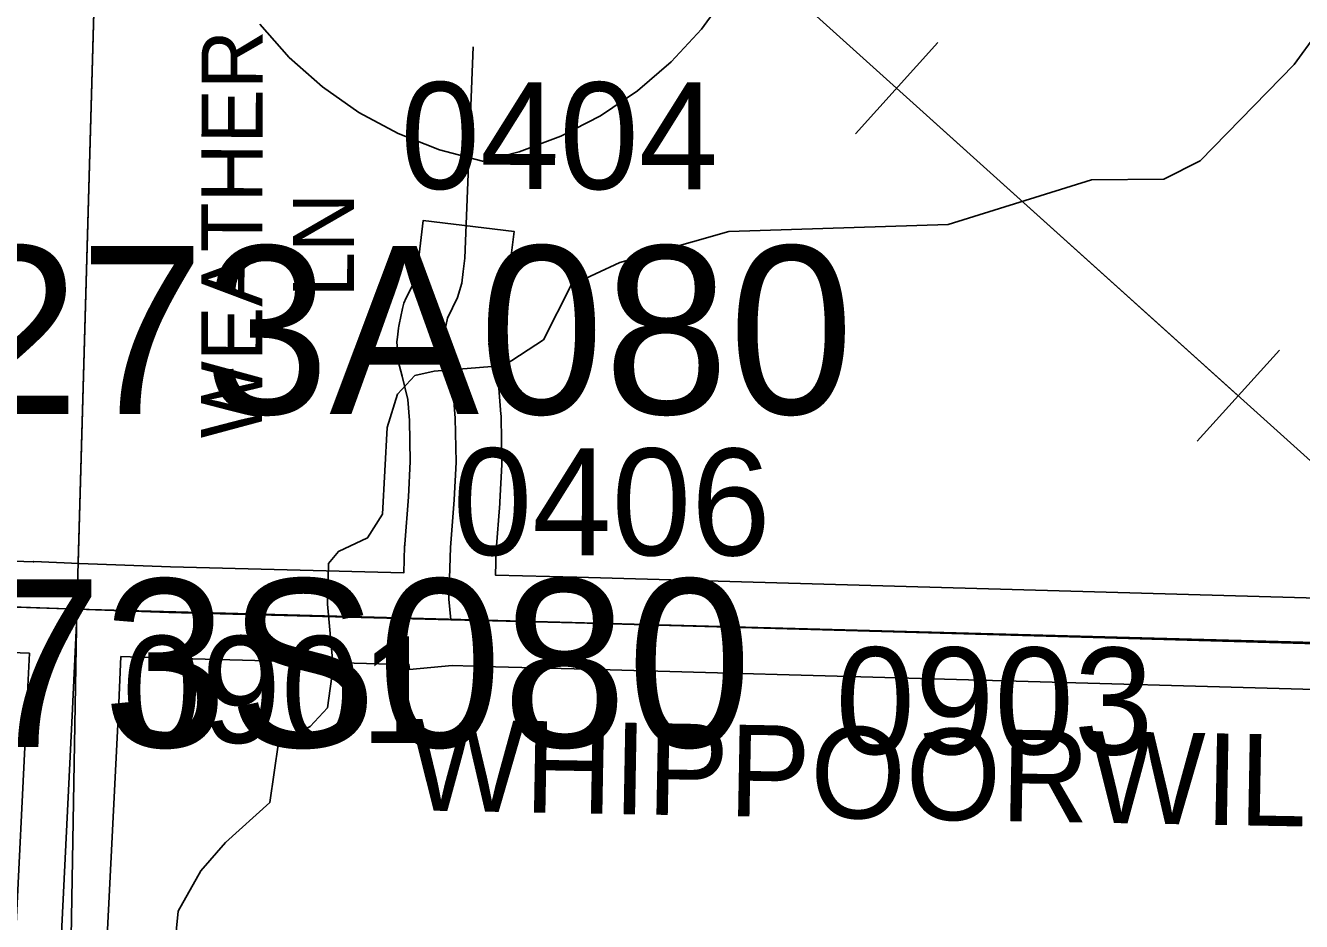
# Model space of a CAD drawing. Extents: x -132.8 to -73.3, y -60 to -26.
# Drawn here: x -107.653 to -106.817, y -33.968 to -33.381 of the extents above; entities that cross this region are included whole.
import ezdxf

# ---------------------------------------------------------------- set-up
doc = ezdxf.new("R2010")
doc.units = 0
for name, color, linetype in [('tdCoHydroRiver', 7, 'Continuous'), ('tdCoPipe', 7, 'Continuous'), ('tdCoSecRdNmbr', 7, 'Continuous'), ('tdCoSecRdTxt', 7, 'Continuous'), ('tdCoSecRteBand', 7, 'Continuous'), ('tdCoSecRteCL', 7, 'Continuous'), ('tdCoSectLine', 7, 'Continuous'), ('tdCoSectLinePart', 7, 'Continuous'), ('tdCoShieldInt', 7, 'Continuous'), ('tdCoStrucPriMaintName', 7, 'Continuous'), ('tdCoSurfEarth', 7, 'Continuous'), ('tdCoSurfGravel', 7, 'Continuous'), ('tdCoSurfLNO', 7, 'Continuous')]:
    doc.layers.add(name, color=color, linetype=linetype)

msp = doc.modelspace()

# ---------------------------------------------------------------- linework, layer by layer
at = {"layer": 'tdCoHydroRiver'}
msp.add_lwpolyline([(-106.8074, -33.38654), (-106.82208, -33.40669), (-106.88356, -33.46988), (-106.90751, -33.48192), (-106.95486, -33.48236), (-107.04866, -33.51164), (-107.19235, -33.51607), (-107.26385, -33.53643), (-107.29577, -33.55143), (-107.31398, -33.58727), (-107.33963, -33.604), (-107.38548, -33.60763), (-107.39817, -33.61048), (-107.40951, -33.62282), (-107.41635, -33.64474), (-107.41929, -33.70145), (-107.42912, -33.71699), (-107.44828, -33.72599), (-107.45477, -33.73372), (-107.45542, -33.76052), (-107.45166, -33.80162), (-107.45546, -33.82834), (-107.4668, -33.84069), (-107.48757, -33.85123), (-107.49324, -33.89053), (-107.52227, -33.91663), (-107.53849, -33.93517), (-107.55333, -33.96163), (-107.5575, -34.00412)], dxfattribs=at)
at = {"layer": 'tdCoPipe'}
for p, q in [((-107.05551, -33.39222), (-107.10949, -33.45215)), ((-106.83168, -33.59388), (-106.88557, -33.65369))]:
    msp.add_line(p, q, dxfattribs=at)
for points in [[(-105.84741, -34.51648), (-106.69537, -33.77096), (-107.51339, -33.03397), (-107.94224, -32.60252)], [(-106.85867, -33.62384), (-107.08249, -33.42218)]]:
    msp.add_lwpolyline(points, dxfattribs=at)
at = {"layer": 'tdCoSecRteBand'}
for points in [[(-107.70447, -33.73073), (-107.64825, -33.73272), (-107.64792, -33.73273), (-107.6479, -33.7324), (-107.6181, -33.73379), (-107.58829, -33.73484), (-107.55837, -33.7359), (-107.40535, -33.73987), (-107.40484, -33.7225), (-107.40482, -33.72175), (-107.40476, -33.72102), (-107.40233, -33.69013), (-107.40117, -33.6669), (-107.40162, -33.6401), (-107.40283, -33.62625), (-107.4064, -33.61091), (-107.40821, -33.60435), (-107.40901, -33.60144), (-107.40922, -33.59843), (-107.40971, -33.59128), (-107.40991, -33.58838), (-107.40955, -33.5855), (-107.40881, -33.57958), (-107.40865, -33.57829), (-107.40838, -33.57701), (-107.40616, -33.56666), (-107.40538, -33.56304), (-107.40375, -33.55972), (-107.39824, -33.54848), (-107.39692, -33.54396), (-107.39628, -33.53872), (-107.39267, -33.50893), (-107.33311, -33.51615), (-107.33672, -33.54593), (-107.33765, -33.55363), (-107.33794, -33.55607), (-107.33863, -33.55843), (-107.34137, -33.56779), (-107.3421, -33.57027), (-107.34324, -33.5726), (-107.34827, -33.58284), (-107.34944, -33.58831), (-107.34965, -33.59005), (-107.34957, -33.5913), (-107.3484, -33.59554), (-107.34824, -33.59613), (-107.3481, -33.59672), (-107.34391, -33.61472), (-107.34342, -33.6168), (-107.34324, -33.61892), (-107.34176, -33.63594), (-107.34167, -33.63698), (-107.34165, -33.63803), (-107.34116, -33.66688), (-107.34114, -33.66788), (-107.34119, -33.66889), (-107.34242, -33.69355), (-107.34244, -33.69398), (-107.34248, -33.69441), (-107.34489, -33.72499), (-107.34537, -33.74143), (-107.29218, -33.7428), (-107.29215, -33.74281), (-107.29212, -33.74281), (-106.7911, -33.75686)], [(-107.66047, -33.9922), (-107.65235, -33.82758), (-107.65072, -33.79267), (-107.70659, -33.79069)], [(-106.79269, -33.81684), (-107.29377, -33.80278), (-107.3454, -33.80145), (-107.37364, -33.80071), (-107.40177, -33.80327), (-107.40207, -33.79998), (-107.40538, -33.79989), (-107.56007, -33.79588), (-107.56021, -33.79588), (-107.56036, -33.79587), (-107.59075, -33.79479), (-107.59242, -33.83042), (-107.59242, -33.83046), (-107.59242, -33.8305), (-107.60056, -33.99548)]]:
    msp.add_lwpolyline(points, dxfattribs=at)
at = {"layer": 'tdCoSecRteCL'}
msp.add_line((-107.70553, -33.76071), (-107.61934, -33.76376), dxfattribs=at)
for points in [[(-107.37461, -33.77068), (-107.37584, -33.75716), (-107.37485, -33.72337), (-107.37239, -33.69205), (-107.37115, -33.66739), (-107.37165, -33.63854), (-107.37313, -33.62152), (-107.37732, -33.60352), (-107.37929, -33.59637), (-107.37978, -33.58922), (-107.37904, -33.5833), (-107.37682, -33.57294), (-107.37017, -33.55938), (-107.36743, -33.55002), (-107.3665, -33.54233)], [(-107.63651, -34.76255), (-107.63521, -34.64948), (-107.63225, -34.47217), (-107.62929, -34.3067), (-107.6288, -34.23863), (-107.62929, -34.21249), (-107.63151, -34.18684), (-107.63422, -34.16416), (-107.63792, -34.14073), (-107.63891, -34.1247), (-107.63767, -34.09535), (-107.63052, -33.994), (-107.62238, -33.82902), (-107.61934, -33.76376)], [(-107.61934, -33.76376), (-107.55929, -33.76589), (-107.37461, -33.77068)], [(-107.37461, -33.77068), (-107.29296, -33.77279), (-106.79185, -33.78685), (-106.35561, -33.79647), (-106.12517, -33.80066)]]:
    msp.add_lwpolyline(points, dxfattribs=at)
at = {"layer": 'tdCoSectLine'}
for points in [[(-107.61971, -33.76376), (-107.59133, -32.76596)], [(-108.60139, -33.73114), (-107.61971, -33.76376)], [(-107.63689, -34.76255), (-107.61971, -33.76376)], [(-107.61971, -33.76376), (-106.62152, -33.79061)]]:
    msp.add_lwpolyline(points, dxfattribs=at)
at = {"layer": 'tdCoSectLinePart'}
msp.add_lwpolyline([(-107.61886, -33.73379), (-107.59133, -32.76596)], dxfattribs=at)
at = {"layer": 'tdCoShieldInt'}
msp.add_lwpolyline([(-107.19334, -33.35992), (-107.21045, -33.38353), (-107.2302, -33.40499), (-107.25231, -33.424), (-107.27649, -33.4403), (-107.30241, -33.45367), (-107.32971, -33.46393), (-107.3538, -33.47011), (-107.38198, -33.46262), (-107.4091, -33.4519), (-107.43479, -33.43808), (-107.45868, -33.42137), (-107.48047, -33.40198), (-107.49984, -33.38018)], dxfattribs=at)
msp.add_lwpolyline([(-107.19334, -33.35992), (-107.21045, -33.38353), (-107.2302, -33.40499), (-107.25231, -33.424), (-107.27649, -33.4403), (-107.30241, -33.45367), (-107.32971, -33.46393), (-107.3538, -33.47011), (-107.38198, -33.46262), (-107.4091, -33.4519), (-107.43479, -33.43808), (-107.45868, -33.42137), (-107.48047, -33.40198), (-107.49984, -33.38018)], dxfattribs=at)
at = {"layer": 'tdCoSurfEarth'}
msp.add_lwpolyline([(-107.37461, -33.77068), (-107.37584, -33.75716), (-107.37485, -33.72337), (-107.37239, -33.69205), (-107.37115, -33.66739), (-107.37165, -33.63854), (-107.37313, -33.62152), (-107.37732, -33.60352), (-107.37929, -33.59637), (-107.37978, -33.58922), (-107.37904, -33.5833), (-107.37682, -33.57294), (-107.37017, -33.55938), (-107.36743, -33.55002), (-107.3665, -33.54233)], dxfattribs=at)
at = {"layer": 'tdCoSurfGravel'}
for points in [[(-107.70553, -33.76071), (-107.61934, -33.76376), (-107.55929, -33.76589), (-107.37461, -33.77068), (-107.29296, -33.77279), (-106.79185, -33.78685), (-106.35561, -33.79647), (-106.12517, -33.80066)], [(-107.66785, -35.75691), (-107.66758, -35.74431), (-107.66357, -35.62653), (-107.65765, -35.45218), (-107.65148, -35.28696), (-107.64754, -35.13233), (-107.64162, -34.95798), (-107.63693, -34.79966), (-107.63651, -34.76255), (-107.63521, -34.64948), (-107.63225, -34.47217), (-107.62929, -34.3067), (-107.6288, -34.23863), (-107.62929, -34.21249), (-107.63151, -34.18684), (-107.63422, -34.16416), (-107.63792, -34.14073), (-107.63891, -34.1247), (-107.63767, -34.09535), (-107.63052, -33.994), (-107.62238, -33.82902), (-107.61934, -33.76376)]]:
    msp.add_lwpolyline(points, dxfattribs=at)
at = {"layer": 'tdCoSurfLNO'}
for p, q in [((-107.36546, -33.53374), (-107.36003, -33.39515)), ((-107.3665, -33.54233), (-107.36546, -33.53374))]:
    msp.add_line(p, q, dxfattribs=at)

# ---------------------------------------------------------------- texts
at = {"layer": 'tdCoSecRdNmbr'}
for s, rotation, p in [('0404', 359.93154, (-107.40763, -33.48821)), ('0406', 359.91927, (-107.37335, -33.72821)), ('0901', 359.91906, (-107.59, -33.85124)), ('0903', 359.91943, (-107.12262, -33.85871))]:
    msp.add_text(s, height=0.07, rotation=rotation, dxfattribs=at).set_placement(p)
at = {"layer": 'tdCoSecRdTxt'}
for s, height, rotation, p in [('WEATHER', 0.04, 89.92095, (-107.49823, -33.65165)), ('LN', 0.04, 89.92095, (-107.43811, -33.5594)), ('WHIPPOORWILL RD', 0.06, 358.96222, (-107.40243, -33.89555))]:
    msp.add_text(s, height=height, rotation=rotation, dxfattribs=at).set_placement(p)
at = {"layer": 'tdCoStrucPriMaintName'}
for s, p in [('78273A080', (-107.86323, -33.6357)), ('78273A080', (-107.86323, -33.6357)), ('78273A080', (-107.86323, -33.6357)), ('78273S080', (-107.92992, -33.85406)), ('78273S080', (-107.92992, -33.85406)), ('78273S080', (-107.92992, -33.85406))]:
    msp.add_text(s, height=0.11, dxfattribs=at).set_placement(p)

doc.saveas('drawing.dxf')
